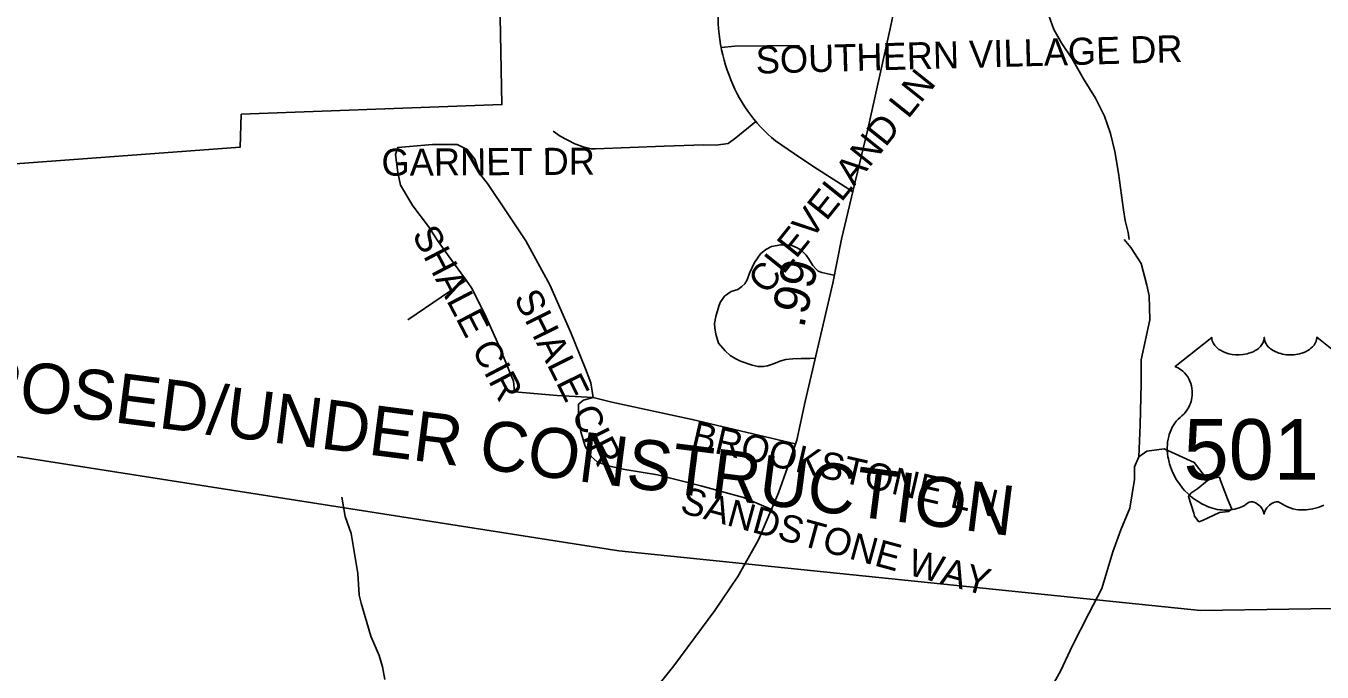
# Model space of a CAD drawing. Extents: x 1950930 to 2061844, y 904556 to 1017002.
# Drawn here: x 2000196 to 2004739, y 953951 to 956218 of the extents above; entities that cross this region are included whole.
import ezdxf

# ---------------------------------------------------------------- set-up
doc = ezdxf.new("R2010")
doc.units = 0
for name, color, linetype in [('Exist Boundary Political City Limit New', 7, 'Continuous'), ('Exist Hydrographic Creek Single Shore', 7, 'Continuous'), ('Exist Hydrographic Misc Water Feature', 7, 'Continuous'), ('Exist Road Non-System Type 51', 7, 'Continuous'), ('Exist Road Non-System Type 51 Label', 7, 'Continuous'), ('Exist Road Primary Interstate Shield CELL', 7, 'Continuous'), ('Exist Road Primary NC Attributed', 7, 'Continuous'), ('Exist Road Primary NC Service Mileage Hundredths English Label', 7, 'Continuous'), ('Exist Road Primary US Shield CELL', 7, 'Continuous'), ('Exist Road Primary US Shield Number Label', 7, 'Continuous'), ('Map Preparation Boundary City Limit Buffer Line', 7, 'Continuous'), ('Prop Road Primary NC Projected', 7, 'Continuous')]:
    doc.layers.add(name, color=color, linetype=linetype)

msp = doc.modelspace()

# ---------------------------------------------------------------- linework, layer by layer
at = {"layer": 'Exist Boundary Political City Limit New'}
msp.add_lwpolyline([(2000000, 955722.9), (2000946.9, 955793.1), (2000950.5, 955908.8), (2001297.1, 955921.7), (2001422.5, 955926.3), (2001863.9, 955942.7), (2001857.1, 956311.8)], dxfattribs=at)
at = {"layer": 'Exist Hydrographic Creek Single Shore'}
for points in [[(2003774.8, 956271.3), (2003798.7, 956205.5), (2003826.9, 956157.3), (2003862.9, 956103.4), (2003902.8, 956033.3), (2003945, 955965.5), (2003976.8, 955901.5), (2003996.9, 955841.4), (2004013, 955777.4), (2004025.2, 955701.6), (2004043.2, 955573.6), (2004049.3, 955535.4), (2004059.3, 955493.5), (2004063.1, 955469.5)], [(2004097.2, 954707.1), (2004101.1, 954818.9), (2004105.1, 954962.9), (2004104.9, 955046.9), (2004135, 955187.1), (2004132.8, 955271.1), (2004124.7, 955309), (2004104.6, 955384.9), (2004068.7, 955440.8), (2004044.7, 955468.9)], [(2003479.9, 953442.5), (2003519.8, 953514.6), (2003571.8, 953614.6), (2003623.7, 953698.5), (2003643.8, 953730.6), (2003699.5, 953790.5), (2003771.6, 953864.8), (2003823.7, 953956.6), (2003863.6, 954044.7), (2003921.3, 954156.7), (2003967.5, 954244.7), (2004005.2, 954372.9), (2004033.1, 954450.8), (2004065.2, 954526.9), (2004081.1, 954627), (2004081, 954671), (2004097.2, 954707.1)], [(2001453.3, 953925.2), (2001445.3, 953969.4), (2001433.4, 954009.3), (2001405.2, 954077.2), (2001371.2, 954193.1), (2001363.3, 954221.2), (2001359.3, 954297.4), (2001335.2, 954437.4), (2001315.2, 954497.2), (2001303.1, 954565.4)]]:
    msp.add_lwpolyline(points, dxfattribs=at)
at = {"layer": 'Exist Hydrographic Misc Water Feature'}
for points in [[(2004097.2, 954707.1), (2004125.1, 954726.8), (2004185, 954735.1), (2004291, 954687), (2004315.3, 954655), (2004337.3, 954623)], [(2004337.3, 954623), (2004355.2, 954631.2), (2004379.2, 954634.9), (2004383.2, 954623), (2004407.2, 954559.2), (2004413.1, 954545), (2004423.2, 954523.1), (2004411.2, 954515.1), (2004379.3, 954511.2), (2004319.3, 954482.9), (2004307.4, 954478.9), (2004291.4, 954498.9), (2004289.3, 954509.1), (2004271.1, 954566.9), (2004279.3, 954578.9), (2004303.2, 954595.1), (2004337.3, 954623)]]:
    msp.add_lwpolyline(points, dxfattribs=at)
at = {"layer": 'Exist Road Non-System Type 51'}
msp.add_line((2001738.6, 955325.9), (2001534.6, 955187.5), dxfattribs=at)
for points in [[(2002632.4, 956142.4), (2002630.2, 956152.9), (2002627.4, 956171.1), (2002625.1, 956189.5), (2002623.4, 956207.9), (2002622.2, 956226.4), (2002621.9, 956244.9), (2002622, 956263.4), (2002622.8, 956281.9), (2002624.2, 956300.4), (2002626.2, 956318.8), (2002629, 956337.1), (2002685.6, 956548.9), (2002688.8, 956564.6), (2002691.2, 956580.4), (2002693.5, 956599.2)], [(2002632.4, 956142.4), (2002680.9, 956147.6), (2002907, 956150)], [(2002754, 955883.2), (2002747.5, 955891), (2002736.5, 955905), (2002725.9, 955919.5), (2002715.9, 955934.3), (2002706.4, 955949.4), (2002697.4, 955964.8), (2002689, 955980.6), (2002681.1, 955996.6), (2002673.8, 956012.9), (2002666.9, 956029.5), (2002660.8, 956046.2), (2002654.2, 956063.5), (2002648.2, 956081.1), (2002642.8, 956098.8), (2002638, 956116.7), (2002633.9, 956134.7), (2002632.4, 956142.4)], [(2002754, 955883.2), (2002684.5, 955825.2), (2002657.6, 955806.4), (2002614.6, 955799.7), (2002571.6, 955801.1), (2002433.2, 955797), (2002192.6, 955787.6), (2002176.5, 955787.6), (2002148.4, 955794.3), (2002120.1, 955805.1), (2002067.8, 955831.9), (2002043.5, 955849.4)], [(2003093.5, 955637.2), (2003024.9, 955680.2), (2002957, 955724.2), (2002889.8, 955769.2), (2002823.1, 955815.2), (2002809.4, 955826.7), (2002796.2, 955838.7), (2002783.2, 955851.1), (2002770.9, 955864), (2002759, 955877.3), (2002754, 955883.2)], [(2001497.9, 955787.8), (2001491.5, 955767), (2001499.4, 955704.4), (2001509.1, 955659.3), (2001552.2, 955586.9), (2001607, 955514.4), (2001617.2, 955498.5), (2001638.4, 955465.5), (2001679.5, 955408.8), (2001738.6, 955325.9)], [(2002183.6, 954915.1), (2002175.4, 954965.8), (2002157, 955015.4), (2002105, 955145.1), (2002032.4, 955309.7), (2001948.2, 955464.2), (2001884.8, 955558.9), (2001814, 955665.9), (2001785.1, 955700.4), (2001769.5, 955751.3), (2001742.1, 955784.6), (2001706.9, 955802.2), (2001620.8, 955802.2), (2001499.4, 955792.4), (2001497.9, 955787.8)], [(2003027.8, 955343.9), (2002985.6, 955353.5), (2002973.1, 955358.4), (2002965.1, 955365.1), (2002954.2, 955377.6), (2002939, 955402.8), (2002930.8, 955414.4), (2002912.5, 955432.2), (2002899, 955440.2), (2002879.8, 955448.1), (2002858.2, 955450.1), (2002841.4, 955450.4), (2002809.6, 955444.2), (2002789, 955434.2), (2002770.6, 955418.4), (2002749.9, 955388.2), (2002731.6, 955351.5), (2002723.4, 955327.7), (2002715.6, 955313.8), (2002705, 955304.2), (2002690.8, 955294.2), (2002667.6, 955286.3), (2002644.8, 955270.1), (2002629.2, 955248.2), (2002623.9, 955235.7), (2002613.8, 955199.2), (2002609.1, 955174.1), (2002610.5, 955158.6), (2002613.5, 955137.4), (2002623.6, 955105.9), (2002646.1, 955078.8), (2002663.6, 955061.9), (2002683.5, 955050), (2002700.4, 955041.7), (2002741.5, 955027.8), (2002762.1, 955023.5), (2002780.2, 955023.2), (2002794.9, 955025.8), (2002816, 955033.1), (2002841.5, 955043), (2002859, 955047.7), (2002883.5, 955050.3), (2002912.9, 955051.9), (2002944, 955051.6), (2002960.8, 955052.2)], [(2001738.6, 955325.9), (2001757.8, 955299.1), (2001804.8, 955207.1), (2001853.8, 955097.4), (2001904.6, 954972.1), (2001908.5, 954934.9), (2002057.2, 954921.2), (2002183.6, 954915.1)], [(2002812.6, 954521.1), (2002710.6, 954563.8), (2002561.6, 954605.2), (2002409, 954642.9), (2002295, 954662.2), (2002237, 954675.1), (2002198.4, 954688.9), (2002176.4, 954708.2), (2002156.1, 954744.1), (2002140.5, 954793.8), (2002132.1, 954850.8), (2002132.1, 954891.2), (2002150.6, 954905.9), (2002183.6, 954915.1)], [(2002892.1, 954752.2), (2002531.2, 954837.9), (2002249.9, 954898.6), (2002183.6, 954915.1)]]:
    msp.add_lwpolyline(points, dxfattribs=at)
at = {"layer": 'Exist Road Primary NC Attributed'}
msp.add_lwpolyline([(2002346.4, 953822), (2002466.2, 953973.9), (2002610.4, 954167.8), (2002690.8, 954286.5), (2002763.3, 954415.9), (2002833.8, 954580.7), (2002865.1, 954668.9), (2002897.3, 954764.5), (2002927.6, 954900.4), (2003023.5, 955316.4), (2003054.3, 955469.9), (2003095.9, 955642.3), (2003146.6, 955856.6), (2003223.3, 956203.7), (2003241.4, 956285.3)], dxfattribs=at)
at = {"layer": 'Exist Road Primary US Shield CELL'}
msp.add_lwpolyline([(2004745.6, 954537.3), (2004736.8, 954533.5), (2004725.4, 954529.2), (2004706.4, 954523.9), (2004699.5, 954522.5), (2004691.3, 954521.3), (2004683.7, 954520.5), (2004676.2, 954520.1), (2004666.2, 954520.1), (2004656.2, 954520.8), (2004646.8, 954522.2), (2004637, 954524.2), (2004626.8, 954527.3), (2004617.5, 954530.9), (2004608.1, 954535.6), (2004592.1, 954545.6), (2004587.5, 954548), (2004585, 954548.7), (2004578.8, 954549), (2004573, 954547.8), (2004567.1, 954545.4), (2004563.6, 954543.5), (2004558.8, 954540.4), (2004555.2, 954537.5), (2004550.8, 954533.4), (2004547.7, 954529.9), (2004545.4, 954527.1), (2004540.9, 954520.1), (2004539.3, 954516.7), (2004537.7, 954512.4), (2004536.2, 954506), (2004534.2, 954514), (2004531.8, 954519.4), (2004529.1, 954523.9), (2004526.2, 954528), (2004521.7, 954533.1), (2004517.7, 954537), (2004512.9, 954540.9), (2004507.7, 954544.1), (2004503.6, 954546.2), (2004499.8, 954547.6), (2004495.1, 954548.8), (2004491.3, 954549.1), (2004488.2, 954549), (2004483.9, 954548), (2004478.1, 954543.8), (2004472.6, 954540), (2004466.6, 954536.3), (2004459.5, 954532.5), (2004454.2, 954530.1), (2004448, 954527.7), (2004440.7, 954525.2), (2004432.8, 954523.2), (2004424.7, 954521.6), (2004417.5, 954520.4), (2004409.9, 954519.7), (2004403, 954519.5), (2004395.7, 954519.6), (2004389, 954520.1), (2004381.2, 954520.8), (2004371.4, 954522.3), (2004363.4, 954524.1), (2004354.9, 954526.4), (2004346.2, 954529.1), (2004336.8, 954532.7), (2004325.1, 954537.8), (2004317, 954541.9), (2004304.2, 954549.3), (2004289.1, 954559.7), (2004277.8, 954568.9), (2004269.4, 954576.4), (2004257.2, 954588.9), (2004250, 954597), (2004238.8, 954611.6), (2004231.5, 954622.2), (2004226.9, 954629.9), (2004220, 954642.4), (2004216.3, 954650.2), (2004211.4, 954661.6), (2004207.6, 954672), (2004204.4, 954681.9), (2004202.7, 954688.2), (2004200.3, 954699.2), (2004198.8, 954707.1), (2004197.3, 954717.8), (2004196.5, 954729.1), (2004196.4, 954739.5), (2004196.7, 954748.2), (2004197.6, 954758.3), (2004199.4, 954769), (2004201.4, 954778.2), (2004203.3, 954784.8), (2004206, 954792.8), (2004209.6, 954801.7), (2004213.9, 954810.2), (2004217.9, 954817.3), (2004223, 954824.9), (2004228, 954831.4), (2004234.6, 954838.5), (2004241.4, 954845), (2004247.7, 954850.1), (2004255.1, 954857.4), (2004259, 954861.8), (2004263.7, 954868), (2004267.4, 954873.7), (2004270.4, 954878.8), (2004274.3, 954886.3), (2004276.6, 954891.9), (2004279.6, 954900.6), (2004281.1, 954906.7), (2004282.6, 954914.5), (2004283.6, 954921.9), (2004284, 954931.1), (2004283.7, 954938.7), (2004282.7, 954947.6), (2004281.1, 954956.1), (2004279.1, 954963.5), (2004275.9, 954972), (2004272.9, 954978.3), (2004268, 954986.7), (2004262.5, 954994.5), (2004256.9, 955000.9), (2004251.2, 955006.6), (2004245.7, 955010.9), (2004240.5, 955014.6), (2004234, 955018.5), (2004227.7, 955021.6), (2004223.7, 955023.2), (2004352.3, 955125.7), (2004352.6, 955120.4), (2004353.9, 955114), (2004354.9, 955110.8), (2004357.9, 955104.5), (2004362.7, 955097.2), (2004369.5, 955090), (2004377.2, 955083.7), (2004382.4, 955080.3), (2004391.1, 955075.6), (2004401.1, 955071.4), (2004412.2, 955068.2), (2004423.5, 955065.9), (2004435.9, 955064.6), (2004448.1, 955064.3), (2004461.3, 955065.3), (2004475.9, 955068.1), (2004482.7, 955069.9), (2004490.2, 955072.5), (2004497.2, 955075.4), (2004504.8, 955079.5), (2004511, 955083.4), (2004515.8, 955086.9), (2004522.7, 955093.5), (2004528.1, 955100.2), (2004530.4, 955104), (2004532.3, 955107.7), (2004535, 955115.4), (2004535.8, 955118.8), (2004536.3, 955125.9), (2004536.8, 955120), (2004537.4, 955116.2), (2004538.4, 955112.6), (2004539.9, 955108.7), (2004542.6, 955103.3), (2004545.7, 955098.7), (2004551.4, 955091.9), (2004555, 955088.6), (2004558.2, 955085.9), (2004567, 955079.9), (2004577.2, 955074.8), (2004582.2, 955072.6), (2004587.4, 955070.7), (2004593.9, 955068.8), (2004600.6, 955067.2), (2004607.3, 955066), (2004614.2, 955065), (2004621.2, 955064.5), (2004626.9, 955064.3), (2004633.8, 955064.4), (2004640.3, 955064.8), (2004646.9, 955065.6), (2004654.2, 955066.8), (2004660, 955068.1), (2004667.8, 955070.1), (2004674.8, 955072.6), (2004680.9, 955075.3), (2004688.9, 955079.5), (2004695.4, 955083.5), (2004700.1, 955087.3), (2004705.7, 955092.5), (2004711, 955098.6), (2004714.1, 955103.1), (2004716.3, 955107.7), (2004718.4, 955112.6), (2004719.6, 955117.8), (2004720.2, 955122.3), (2004720.4, 955126.1), (2004848.9, 955023.6)], dxfattribs=at)
at = {"layer": 'Map Preparation Boundary City Limit Buffer Line'}
msp.add_lwpolyline([(2000000, 955722.9), (2000946.9, 955793.1), (2000950.5, 955908.8), (2001297.1, 955921.7), (2001422.5, 955926.3), (2001863.9, 955942.7), (2001857.1, 956311.8)], dxfattribs=at)
at = {"layer": 'Prop Road Primary NC Projected'}
msp.add_lwpolyline([(1991892.5, 959975.9), (1992556, 959745.1), (1993118.4, 959398.7), (1993637.7, 959052.4), (1994358.8, 958359.8), (1995267.4, 957450.8), (1996464.5, 956397.4), (1997113.5, 955878), (1997935.6, 955358.5), (1998700, 955069.9), (1999377.8, 954896.8), (1999969.1, 954738.1), (2002273.7, 954377.2), (2004312.5, 954167.5), (2005551, 954186.6), (2006258.5, 953742.2)], dxfattribs=at)

# ---------------------------------------------------------------- texts
at = {"layer": 'Exist Road Non-System Type 51 Label'}
for s, rotation, p in [('  SOUTHERN VILLAGE DR', 1.5707, (2002684.6, 956048.8)), ('  CLEVELAND LN', 51.3209, (2002749.6, 955217.1)), ('  GARNET DR', 0.3139, (2001371.6, 955692.1)), ('  SHALE CIR', 297.5128, (2001514.9, 955549.7)), ('  SHALE CIR', 296.4297, (2001873, 955328)), ('  BROOKSTONE LN', 347.0619, (2002454.2, 954755.4)), ('  SANDSTONE WAY', 344.7282, (2002416.7, 954530.8))]:
    msp.add_text(s, height=95, rotation=rotation, dxfattribs=at).set_placement(p)
at = {"layer": 'Exist Road Primary Interstate Shield CELL'}
msp.add_text('PROPOSED/UNDER CONSTRUCTION', height=175, rotation=352.7694, dxfattribs=at).set_placement((1999508.5, 954954))
at = {"layer": 'Exist Road Primary NC Service Mileage Hundredths English Label'}
msp.add_text('.99', height=125, rotation=77.0255, dxfattribs=at).set_placement((2002922.2, 955155.1))
at = {"layer": 'Exist Road Primary US Shield Number Label'}
msp.add_text('501', height=212.5, dxfattribs=at).set_placement((2004253.5, 954626.4))

doc.saveas('drawing.dxf')
